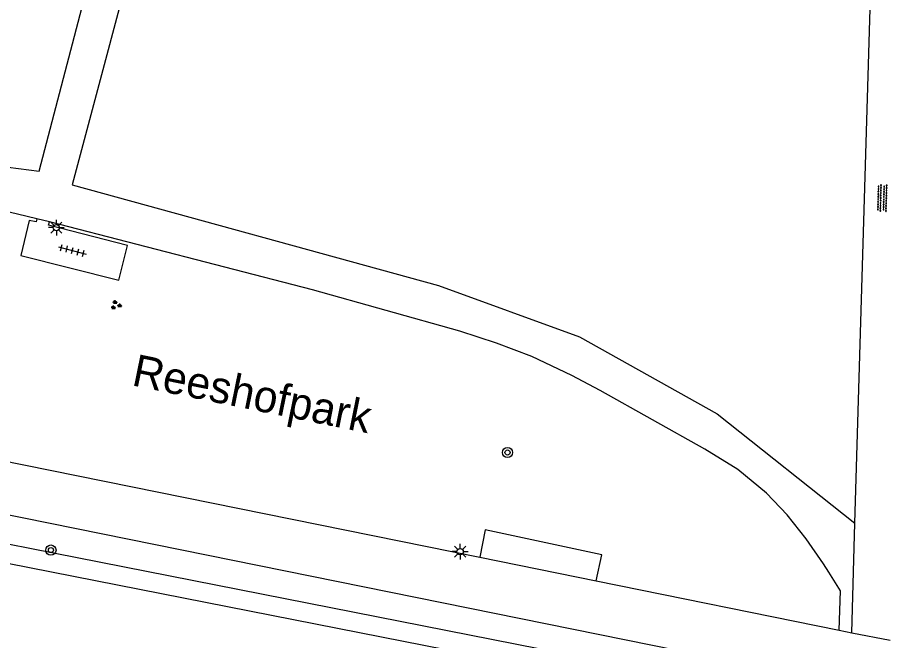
# Model space of a CAD drawing. Extents: x 124000 to 128010, y 398999 to 403000.
# Drawn here: x 127655.9 to 127724.2, y 399284.4 to 399333.3 of the extents above; entities that cross this region are included whole.
import ezdxf

# ---------------------------------------------------------------- set-up
doc = ezdxf.new("R2010")
doc.units = 0
for name, color, linetype in [('gg-afsc-hekwerk', 7, 'Continuous'), ('gg-anno-openbare ruimte label', 7, 'Continuous'), ('gg-knt-verharding', 7, 'Continuous'), ('gt-grn-groengrens', 7, 'Continuous'), ('gt-grn-weggrens', 7, 'Continuous'), ('gt-symb-boom', 7, 'Continuous'), ('gt-symb-groenvak', 7, 'Continuous'), ('gt-symb-lichtmast', 7, 'Continuous'), ('gt-symb-overige verharding', 7, 'Continuous'), ('gt-symb-tegel verharding', 7, 'Continuous')]:
    doc.layers.add(name, color=color, linetype=linetype)

# ---------------------------------------------------------------- blocks, each defined once
blk = doc.blocks.new('gt0-LMAST')
at = {"layer": 'gt-symb-lichtmast'}
for p, q in [((-0.182, 0.173), (-0.447, 0.438)), ((-0.005, 0.246), (-0.005, 0.621)), ((0.172, 0.173), (0.437, 0.438)), ((-0.255, -0.004), (-0.63, -0.004)), ((-0.182, -0.181), (-0.447, -0.446)), ((-0.005, -0.254), (-0.005, -0.629)), ((0.437, -0.446), (0.172, -0.181)), ((0.245, -0.004), (0.62, -0.004))]:
    blk.add_line(p, q, dxfattribs=at)
blk.add_circle((-0.005, -0.004), 0.25, dxfattribs=at)
blk = doc.blocks.new('gt0-BOOM')
at = {"layer": 'gt-symb-boom'}
for radius in [0.4, 0.2]:
    blk.add_circle((0, 0), radius, dxfattribs=at)
blk = doc.blocks.new('gt0-GRVAK')
at = {"layer": 'gt-symb-groenvak'}
for p, q in [((-0.11, 0.189), (-0.228, 0.24)), ((-0.182, 0.153), (0.088, 0.153)), ((-0.091, 0.211), (-0.156, 0.322)), ((-0.047, 0.214), (-0.047, 0.393)), ((-0.004, 0.211), (0.061, 0.322)), ((0.015, 0.189), (0.133, 0.24)), ((0.262, -0.052), (0.197, 0.059)), ((0.305, -0.049), (0.305, 0.13)), ((0.349, -0.052), (0.414, 0.059)), ((-0.245, -0.228), (-0.363, -0.177)), ((-0.318, -0.264), (-0.047, -0.264)), ((-0.226, -0.206), (-0.291, -0.095)), ((-0.183, -0.203), (-0.183, -0.024)), ((-0.139, -0.206), (-0.074, -0.095)), ((-0.12, -0.228), (-0.002, -0.177)), ((0.243, -0.074), (0.125, -0.023)), ((0.17, -0.11), (0.441, -0.11)), ((0.368, -0.074), (0.486, -0.023))]:
    blk.add_line(p, q, dxfattribs=at)
blk = doc.blocks.new('gt0-TEG1')
at = {"layer": 'gt-symb-tegel verharding'}
for p, q in [((-1.125, 0), (1.125, 0)), ((-0.9, -0.25), (-0.9, 0.25)), ((-0.45, -0.25), (-0.45, 0.25)), ((0, -0.25), (0, 0.25)), ((0.45, -0.25), (0.45, 0.25)), ((0.9, -0.25), (0.9, 0.25))]:
    blk.add_line(p, q, dxfattribs=at)
blk = doc.blocks.new('gt0-OVH')
at = {"layer": 'gt-symb-overige verharding'}
for points in [[(-0.972, 0.298), (-0.967, 0.308), (-0.965, 0.319), (-0.966, 0.33), (-0.971, 0.34), (-0.978, 0.348), (-0.988, 0.353), (-0.999, 0.355), (-1.01, 0.354), (-1.02, 0.349), (-1.028, 0.342), (-1.033, 0.332), (-1.035, 0.321), (-1.034, 0.31), (-1.029, 0.3), (-1.022, 0.292), (-1.012, 0.287), (-1.001, 0.285), (-0.99, 0.286), (-0.98, 0.291)], [(-0.872, 0.106), (-0.867, 0.116), (-0.865, 0.126), (-0.866, 0.137), (-0.871, 0.147), (-0.878, 0.156), (-0.888, 0.161), (-0.899, 0.163), (-0.91, 0.162), (-0.92, 0.157), (-0.928, 0.15), (-0.933, 0.14), (-0.935, 0.129), (-0.934, 0.118), (-0.929, 0.108), (-0.922, 0.1), (-0.912, 0.095), (-0.901, 0.092), (-0.89, 0.094), (-0.88, 0.098)], [(-0.772, 0.298), (-0.767, 0.308), (-0.765, 0.319), (-0.766, 0.33), (-0.771, 0.34), (-0.778, 0.348), (-0.788, 0.353), (-0.799, 0.355), (-0.81, 0.354), (-0.82, 0.349), (-0.828, 0.342), (-0.833, 0.332), (-0.835, 0.321), (-0.834, 0.31), (-0.829, 0.3), (-0.822, 0.292), (-0.812, 0.287), (-0.801, 0.285), (-0.79, 0.286), (-0.78, 0.291)], [(-0.672, 0.106), (-0.667, 0.116), (-0.665, 0.126), (-0.666, 0.137), (-0.671, 0.147), (-0.678, 0.156), (-0.688, 0.161), (-0.699, 0.163), (-0.71, 0.162), (-0.72, 0.157), (-0.728, 0.15), (-0.733, 0.14), (-0.735, 0.129), (-0.734, 0.118), (-0.729, 0.108), (-0.722, 0.1), (-0.712, 0.095), (-0.701, 0.092), (-0.69, 0.094), (-0.68, 0.098)], [(-0.572, 0.298), (-0.567, 0.308), (-0.565, 0.319), (-0.566, 0.33), (-0.571, 0.34), (-0.578, 0.348), (-0.588, 0.353), (-0.599, 0.355), (-0.61, 0.354), (-0.62, 0.349), (-0.628, 0.342), (-0.633, 0.332), (-0.635, 0.321), (-0.634, 0.31), (-0.629, 0.3), (-0.622, 0.292), (-0.612, 0.287), (-0.601, 0.285), (-0.59, 0.286), (-0.58, 0.291)], [(-0.472, 0.106), (-0.467, 0.116), (-0.465, 0.126), (-0.466, 0.137), (-0.471, 0.147), (-0.478, 0.156), (-0.488, 0.161), (-0.499, 0.163), (-0.51, 0.162), (-0.52, 0.157), (-0.528, 0.15), (-0.533, 0.14), (-0.535, 0.129), (-0.534, 0.118), (-0.529, 0.108), (-0.522, 0.1), (-0.512, 0.095), (-0.501, 0.092), (-0.49, 0.094), (-0.48, 0.098)], [(-0.372, 0.298), (-0.367, 0.308), (-0.365, 0.319), (-0.366, 0.33), (-0.371, 0.34), (-0.378, 0.348), (-0.388, 0.353), (-0.399, 0.355), (-0.41, 0.354), (-0.42, 0.349), (-0.428, 0.342), (-0.433, 0.332), (-0.435, 0.321), (-0.434, 0.31), (-0.429, 0.3), (-0.422, 0.292), (-0.412, 0.287), (-0.401, 0.285), (-0.39, 0.286), (-0.38, 0.291)], [(-0.272, 0.106), (-0.267, 0.116), (-0.265, 0.126), (-0.266, 0.137), (-0.271, 0.147), (-0.278, 0.156), (-0.288, 0.161), (-0.299, 0.163), (-0.31, 0.162), (-0.32, 0.157), (-0.328, 0.15), (-0.333, 0.14), (-0.335, 0.129), (-0.334, 0.118), (-0.329, 0.108), (-0.322, 0.1), (-0.312, 0.095), (-0.301, 0.092), (-0.29, 0.094), (-0.28, 0.098)], [(-0.172, 0.298), (-0.167, 0.308), (-0.165, 0.319), (-0.166, 0.33), (-0.171, 0.34), (-0.178, 0.348), (-0.188, 0.353), (-0.199, 0.355), (-0.21, 0.354), (-0.22, 0.349), (-0.228, 0.342), (-0.233, 0.332), (-0.235, 0.321), (-0.234, 0.31), (-0.229, 0.3), (-0.222, 0.292), (-0.212, 0.287), (-0.201, 0.285), (-0.19, 0.286), (-0.18, 0.291)], [(-0.072, 0.106), (-0.067, 0.116), (-0.065, 0.126), (-0.066, 0.137), (-0.071, 0.147), (-0.078, 0.156), (-0.088, 0.161), (-0.099, 0.163), (-0.11, 0.162), (-0.12, 0.157), (-0.128, 0.15), (-0.133, 0.14), (-0.135, 0.129), (-0.134, 0.118), (-0.129, 0.108), (-0.122, 0.1), (-0.112, 0.095), (-0.101, 0.092), (-0.09, 0.094), (-0.08, 0.098)], [(0.028, 0.298), (0.033, 0.308), (0.035, 0.319), (0.034, 0.33), (0.029, 0.34), (0.022, 0.348), (0.012, 0.353), (0.001, 0.355), (-0.01, 0.354), (-0.02, 0.349), (-0.028, 0.342), (-0.033, 0.332), (-0.035, 0.321), (-0.034, 0.31), (-0.029, 0.3), (-0.022, 0.292), (-0.012, 0.287), (-0.001, 0.285), (0.01, 0.286), (0.02, 0.291)], [(0.128, 0.106), (0.133, 0.116), (0.135, 0.126), (0.134, 0.137), (0.129, 0.147), (0.122, 0.156), (0.112, 0.161), (0.101, 0.163), (0.09, 0.162), (0.08, 0.157), (0.072, 0.15), (0.067, 0.14), (0.065, 0.129), (0.066, 0.118), (0.071, 0.108), (0.078, 0.1), (0.088, 0.095), (0.099, 0.092), (0.11, 0.094), (0.12, 0.098)], [(0.228, 0.298), (0.233, 0.308), (0.235, 0.319), (0.234, 0.33), (0.229, 0.34), (0.222, 0.348), (0.212, 0.353), (0.201, 0.355), (0.19, 0.354), (0.18, 0.349), (0.172, 0.342), (0.167, 0.332), (0.165, 0.321), (0.166, 0.31), (0.171, 0.3), (0.178, 0.292), (0.188, 0.287), (0.199, 0.285), (0.21, 0.286), (0.22, 0.291)], [(0.328, 0.106), (0.333, 0.116), (0.335, 0.126), (0.334, 0.137), (0.329, 0.147), (0.322, 0.156), (0.312, 0.161), (0.301, 0.163), (0.29, 0.162), (0.28, 0.157), (0.272, 0.15), (0.267, 0.14), (0.265, 0.129), (0.266, 0.118), (0.271, 0.108), (0.278, 0.1), (0.288, 0.095), (0.299, 0.092), (0.31, 0.094), (0.32, 0.098)], [(0.428, 0.298), (0.433, 0.308), (0.435, 0.319), (0.434, 0.33), (0.429, 0.34), (0.422, 0.348), (0.412, 0.353), (0.401, 0.355), (0.39, 0.354), (0.38, 0.349), (0.372, 0.342), (0.367, 0.332), (0.365, 0.321), (0.366, 0.31), (0.371, 0.3), (0.378, 0.292), (0.388, 0.287), (0.399, 0.285), (0.41, 0.286), (0.42, 0.291)], [(0.528, 0.106), (0.533, 0.116), (0.535, 0.126), (0.534, 0.137), (0.529, 0.147), (0.522, 0.156), (0.512, 0.161), (0.501, 0.163), (0.49, 0.162), (0.48, 0.157), (0.472, 0.15), (0.467, 0.14), (0.465, 0.129), (0.466, 0.118), (0.471, 0.108), (0.478, 0.1), (0.488, 0.095), (0.499, 0.092), (0.51, 0.094), (0.52, 0.098)], [(0.628, 0.298), (0.633, 0.308), (0.635, 0.319), (0.634, 0.33), (0.629, 0.34), (0.622, 0.348), (0.612, 0.353), (0.601, 0.355), (0.59, 0.354), (0.58, 0.349), (0.572, 0.342), (0.567, 0.332), (0.565, 0.321), (0.566, 0.31), (0.571, 0.3), (0.578, 0.292), (0.588, 0.287), (0.599, 0.285), (0.61, 0.286), (0.62, 0.291)], [(0.728, 0.106), (0.733, 0.116), (0.735, 0.126), (0.734, 0.137), (0.729, 0.147), (0.722, 0.156), (0.712, 0.161), (0.701, 0.163), (0.69, 0.162), (0.68, 0.157), (0.672, 0.15), (0.667, 0.14), (0.665, 0.129), (0.666, 0.118), (0.671, 0.108), (0.678, 0.1), (0.688, 0.095), (0.699, 0.092), (0.71, 0.094), (0.72, 0.098)], [(0.828, 0.298), (0.833, 0.308), (0.835, 0.319), (0.834, 0.33), (0.829, 0.34), (0.822, 0.348), (0.812, 0.353), (0.801, 0.355), (0.79, 0.354), (0.78, 0.349), (0.772, 0.342), (0.767, 0.332), (0.765, 0.321), (0.766, 0.31), (0.771, 0.3), (0.778, 0.292), (0.788, 0.287), (0.799, 0.285), (0.81, 0.286), (0.82, 0.291)], [(0.928, 0.106), (0.933, 0.116), (0.935, 0.126), (0.934, 0.137), (0.929, 0.147), (0.922, 0.156), (0.912, 0.161), (0.901, 0.163), (0.89, 0.162), (0.88, 0.157), (0.872, 0.15), (0.867, 0.14), (0.865, 0.129), (0.866, 0.118), (0.871, 0.108), (0.878, 0.1), (0.888, 0.095), (0.899, 0.092), (0.91, 0.094), (0.92, 0.098)], [(1.028, 0.298), (1.033, 0.308), (1.035, 0.319), (1.034, 0.33), (1.029, 0.34), (1.022, 0.348), (1.012, 0.353), (1.001, 0.355), (0.99, 0.354), (0.98, 0.349), (0.972, 0.342), (0.967, 0.332), (0.965, 0.321), (0.966, 0.31), (0.971, 0.3), (0.978, 0.292), (0.988, 0.287), (0.999, 0.285), (1.01, 0.286), (1.02, 0.291)], [(-0.972, -0.142), (-0.967, -0.132), (-0.965, -0.121), (-0.966, -0.11), (-0.971, -0.1), (-0.978, -0.092), (-0.988, -0.087), (-0.999, -0.085), (-1.01, -0.086), (-1.02, -0.091), (-1.028, -0.098), (-1.033, -0.108), (-1.035, -0.119), (-1.034, -0.13), (-1.029, -0.14), (-1.022, -0.148), (-1.012, -0.153), (-1.001, -0.155), (-0.99, -0.154), (-0.98, -0.149)], [(-0.872, -0.334), (-0.867, -0.324), (-0.865, -0.314), (-0.866, -0.303), (-0.871, -0.293), (-0.878, -0.284), (-0.888, -0.279), (-0.899, -0.277), (-0.91, -0.278), (-0.92, -0.283), (-0.928, -0.29), (-0.933, -0.3), (-0.935, -0.311), (-0.934, -0.322), (-0.929, -0.332), (-0.922, -0.34), (-0.912, -0.345), (-0.901, -0.348), (-0.89, -0.346), (-0.88, -0.342)], [(-0.772, -0.142), (-0.767, -0.132), (-0.765, -0.121), (-0.766, -0.11), (-0.771, -0.1), (-0.778, -0.092), (-0.788, -0.087), (-0.799, -0.085), (-0.81, -0.086), (-0.82, -0.091), (-0.828, -0.098), (-0.833, -0.108), (-0.835, -0.119), (-0.834, -0.13), (-0.829, -0.14), (-0.822, -0.148), (-0.812, -0.153), (-0.801, -0.155), (-0.79, -0.154), (-0.78, -0.149)], [(-0.672, -0.334), (-0.667, -0.324), (-0.665, -0.314), (-0.666, -0.303), (-0.671, -0.293), (-0.678, -0.284), (-0.688, -0.279), (-0.699, -0.277), (-0.71, -0.278), (-0.72, -0.283), (-0.728, -0.29), (-0.733, -0.3), (-0.735, -0.311), (-0.734, -0.322), (-0.729, -0.332), (-0.722, -0.34), (-0.712, -0.345), (-0.701, -0.348), (-0.69, -0.346), (-0.68, -0.342)], [(-0.572, -0.142), (-0.567, -0.132), (-0.565, -0.121), (-0.566, -0.11), (-0.571, -0.1), (-0.578, -0.092), (-0.588, -0.087), (-0.599, -0.085), (-0.61, -0.086), (-0.62, -0.091), (-0.628, -0.098), (-0.633, -0.108), (-0.635, -0.119), (-0.634, -0.13), (-0.629, -0.14), (-0.622, -0.148), (-0.612, -0.153), (-0.601, -0.155), (-0.59, -0.154), (-0.58, -0.149)], [(-0.472, -0.334), (-0.467, -0.324), (-0.465, -0.314), (-0.466, -0.303), (-0.471, -0.293), (-0.478, -0.284), (-0.488, -0.279), (-0.499, -0.277), (-0.51, -0.278), (-0.52, -0.283), (-0.528, -0.29), (-0.533, -0.3), (-0.535, -0.311), (-0.534, -0.322), (-0.529, -0.332), (-0.522, -0.34), (-0.512, -0.345), (-0.501, -0.348), (-0.49, -0.346), (-0.48, -0.342)], [(-0.372, -0.142), (-0.367, -0.132), (-0.365, -0.121), (-0.366, -0.11), (-0.371, -0.1), (-0.378, -0.092), (-0.388, -0.087), (-0.399, -0.085), (-0.41, -0.086), (-0.42, -0.091), (-0.428, -0.098), (-0.433, -0.108), (-0.435, -0.119), (-0.434, -0.13), (-0.429, -0.14), (-0.422, -0.148), (-0.412, -0.153), (-0.401, -0.155), (-0.39, -0.154), (-0.38, -0.149)], [(-0.272, -0.334), (-0.267, -0.324), (-0.265, -0.314), (-0.266, -0.303), (-0.271, -0.293), (-0.278, -0.284), (-0.288, -0.279), (-0.299, -0.277), (-0.31, -0.278), (-0.32, -0.283), (-0.328, -0.29), (-0.333, -0.3), (-0.335, -0.311), (-0.334, -0.322), (-0.329, -0.332), (-0.322, -0.34), (-0.312, -0.345), (-0.301, -0.348), (-0.29, -0.346), (-0.28, -0.342)], [(-0.172, -0.142), (-0.167, -0.132), (-0.165, -0.121), (-0.166, -0.11), (-0.171, -0.1), (-0.178, -0.092), (-0.188, -0.087), (-0.199, -0.085), (-0.21, -0.086), (-0.22, -0.091), (-0.228, -0.098), (-0.233, -0.108), (-0.235, -0.119), (-0.234, -0.13), (-0.229, -0.14), (-0.222, -0.148), (-0.212, -0.153), (-0.201, -0.155), (-0.19, -0.154), (-0.18, -0.149)], [(-0.072, -0.334), (-0.067, -0.324), (-0.065, -0.314), (-0.066, -0.303), (-0.071, -0.293), (-0.078, -0.284), (-0.088, -0.279), (-0.099, -0.277), (-0.11, -0.278), (-0.12, -0.283), (-0.128, -0.29), (-0.133, -0.3), (-0.135, -0.311), (-0.134, -0.322), (-0.129, -0.332), (-0.122, -0.34), (-0.112, -0.345), (-0.101, -0.348), (-0.09, -0.346), (-0.08, -0.342)], [(0.028, -0.142), (0.033, -0.132), (0.035, -0.121), (0.034, -0.11), (0.029, -0.1), (0.022, -0.092), (0.012, -0.087), (0.001, -0.085), (-0.01, -0.086), (-0.02, -0.091), (-0.028, -0.098), (-0.033, -0.108), (-0.035, -0.119), (-0.034, -0.13), (-0.029, -0.14), (-0.022, -0.148), (-0.012, -0.153), (-0.001, -0.155), (0.01, -0.154), (0.02, -0.149)], [(0.128, -0.334), (0.133, -0.324), (0.135, -0.314), (0.134, -0.303), (0.129, -0.293), (0.122, -0.284), (0.112, -0.279), (0.101, -0.277), (0.09, -0.278), (0.08, -0.283), (0.072, -0.29), (0.067, -0.3), (0.065, -0.311), (0.066, -0.322), (0.071, -0.332), (0.078, -0.34), (0.088, -0.345), (0.099, -0.348), (0.11, -0.346), (0.12, -0.342)], [(0.228, -0.142), (0.233, -0.132), (0.235, -0.121), (0.234, -0.11), (0.229, -0.1), (0.222, -0.092), (0.212, -0.087), (0.201, -0.085), (0.19, -0.086), (0.18, -0.091), (0.172, -0.098), (0.167, -0.108), (0.165, -0.119), (0.166, -0.13), (0.171, -0.14), (0.178, -0.148), (0.188, -0.153), (0.199, -0.155), (0.21, -0.154), (0.22, -0.149)], [(0.328, -0.334), (0.333, -0.324), (0.335, -0.314), (0.334, -0.303), (0.329, -0.293), (0.322, -0.284), (0.312, -0.279), (0.301, -0.277), (0.29, -0.278), (0.28, -0.283), (0.272, -0.29), (0.267, -0.3), (0.265, -0.311), (0.266, -0.322), (0.271, -0.332), (0.278, -0.34), (0.288, -0.345), (0.299, -0.348), (0.31, -0.346), (0.32, -0.342)], [(0.428, -0.142), (0.433, -0.132), (0.435, -0.121), (0.434, -0.11), (0.429, -0.1), (0.422, -0.092), (0.412, -0.087), (0.401, -0.085), (0.39, -0.086), (0.38, -0.091), (0.372, -0.098), (0.367, -0.108), (0.365, -0.119), (0.366, -0.13), (0.371, -0.14), (0.378, -0.148), (0.388, -0.153), (0.399, -0.155), (0.41, -0.154), (0.42, -0.149)], [(0.528, -0.334), (0.533, -0.324), (0.535, -0.314), (0.534, -0.303), (0.529, -0.293), (0.522, -0.284), (0.512, -0.279), (0.501, -0.277), (0.49, -0.278), (0.48, -0.283), (0.472, -0.29), (0.467, -0.3), (0.465, -0.311), (0.466, -0.322), (0.471, -0.332), (0.478, -0.34), (0.488, -0.345), (0.499, -0.348), (0.51, -0.346), (0.52, -0.342)], [(0.628, -0.142), (0.633, -0.132), (0.635, -0.121), (0.634, -0.11), (0.629, -0.1), (0.622, -0.092), (0.612, -0.087), (0.601, -0.085), (0.59, -0.086), (0.58, -0.091), (0.572, -0.098), (0.567, -0.108), (0.565, -0.119), (0.566, -0.13), (0.571, -0.14), (0.578, -0.148), (0.588, -0.153), (0.599, -0.155), (0.61, -0.154), (0.62, -0.149)], [(0.728, -0.334), (0.733, -0.324), (0.735, -0.314), (0.734, -0.303), (0.729, -0.293), (0.722, -0.284), (0.712, -0.279), (0.701, -0.277), (0.69, -0.278), (0.68, -0.283), (0.672, -0.29), (0.667, -0.3), (0.665, -0.311), (0.666, -0.322), (0.671, -0.332), (0.678, -0.34), (0.688, -0.345), (0.699, -0.348), (0.71, -0.346), (0.72, -0.342)], [(0.828, -0.142), (0.833, -0.132), (0.835, -0.121), (0.834, -0.11), (0.829, -0.1), (0.822, -0.092), (0.812, -0.087), (0.801, -0.085), (0.79, -0.086), (0.78, -0.091), (0.772, -0.098), (0.767, -0.108), (0.765, -0.119), (0.766, -0.13), (0.771, -0.14), (0.778, -0.148), (0.788, -0.153), (0.799, -0.155), (0.81, -0.154), (0.82, -0.149)], [(0.928, -0.334), (0.933, -0.324), (0.935, -0.314), (0.934, -0.303), (0.929, -0.293), (0.922, -0.284), (0.912, -0.279), (0.901, -0.277), (0.89, -0.278), (0.88, -0.283), (0.872, -0.29), (0.867, -0.3), (0.865, -0.311), (0.866, -0.322), (0.871, -0.332), (0.878, -0.34), (0.888, -0.345), (0.899, -0.348), (0.91, -0.346), (0.92, -0.342)], [(1.028, -0.142), (1.033, -0.132), (1.035, -0.121), (1.034, -0.11), (1.029, -0.1), (1.022, -0.092), (1.012, -0.087), (1.001, -0.085), (0.99, -0.086), (0.98, -0.091), (0.972, -0.098), (0.967, -0.108), (0.965, -0.119), (0.966, -0.13), (0.971, -0.14), (0.978, -0.148), (0.988, -0.153), (0.999, -0.155), (1.01, -0.154), (1.02, -0.149)]]:
    blk.add_lwpolyline(points, close=True, dxfattribs=at)

msp = doc.modelspace()

# ---------------------------------------------------------------- linework, layer by layer
at = {"layer": 'gg-afsc-hekwerk'}
for p, q in [((127658.422, 399317.255), (127657.427, 399317.493)), ((127590.663, 399311.509), (127692.165, 399290.921)), ((127692.165, 399290.921), (127701.304, 399289.067)), ((127701.304, 399289.067), (127720.349, 399285.204))]:
    msp.add_line(p, q, dxfattribs=at)
for points in [[(127657.427, 399317.493), (127648.612, 399319.602), (127642.729, 399320.825), (127639.8, 399321.313), (127636.956, 399321.687), (127630.768, 399322.193), (127627.799, 399322.295), (127624.828, 399322.326), (127621.78, 399322.197), (127615.787, 399321.814), (127612.825, 399321.584), (127609.865, 399321.182), (127606.893, 399320.679), (127603.99, 399320.067), (127601.151, 399319.272), (127598.272, 399318.31), (127595.547, 399317.166), (127592.699, 399315.796), (127591.488, 399315.087)], [(127719.552, 399289.748), (127719.14, 399290.404), (127717.778, 399292.373), (127716.281, 399294.261), (127714.651, 399295.947), (127712.411, 399297.824), (127709.827, 399299.411), (127701.613, 399304.023), (127699.379, 399305.201), (127696.256, 399306.672), (127693.472, 399307.716), (127690.605, 399308.656), (127679.044, 399311.901), (127658.422, 399317.255)], [(127720.349, 399285.204), (127720.474, 399288.28), (127719.552, 399289.748)]]:
    msp.add_lwpolyline(points, dxfattribs=at)
at = {"layer": 'gg-knt-verharding'}
for p, q in [((127721.597, 399293.594), (127723.075, 399343.414)), ((127589.677, 399307.532), (127721.199, 399280.898)), ((127721.342, 399285.003), (127721.597, 399293.594)), ((127701.304, 399289.067), (127701.744, 399291.114)), ((127720.349, 399285.204), (127721.342, 399285.003))]:
    msp.add_line(p, q, dxfattribs=at)
for points in [[(127657.427, 399317.493), (127657.367, 399317.241), (127656.815, 399317.351), (127656.172, 399314.614), (127663.871, 399312.675), (127664.531, 399315.391), (127658.354, 399316.995), (127658.422, 399317.255)], [(127701.744, 399291.114), (127692.603, 399293.081), (127692.165, 399290.921)]]:
    msp.add_lwpolyline(points, dxfattribs=at)
at = {"layer": 'gt-grn-groengrens'}
for points in [[(127606.985, 399353.256), (127591.736, 399352.852), (127591.939, 399318.743), (127601.724, 399322.564), (127611.389, 399324.22), (127621.232, 399325.004), (127630.821, 399325.011), (127640.483, 399324.166), (127651.087, 399322.076), (127657.622, 399321.223), (127664.178, 399346.349), (127658.429, 399358.977), (127652.154, 399360.528), (127626.363, 399359.512), (127617.258, 399358.607)], [(127723.075, 399343.414), (127702.175, 399347.691), (127678.084, 399355.632), (127673.229, 399356.558), (127671.592, 399355.415), (127666.184, 399342.649), (127660.198, 399320.161), (127688.929, 399312.252), (127699.997, 399308.224), (127710.784, 399302.181), (127721.597, 399293.594)], [(127720.545, 399258.557), (127716.69, 399279.818), (127595.429, 399303.718), (127590.917, 399285.029), (127589.487, 399284.16)], [(127592.478, 399285.1), (127714.592, 399261.076), (127718.677, 399260.285), (127715.395, 399278.545), (127596.55, 399301.968), (127592.478, 399285.1)]]:
    msp.add_lwpolyline(points, dxfattribs=at)
at = {"layer": 'gt-grn-weggrens'}
msp.add_line((127721.342, 399285.003), (127724.351, 399284.405), dxfattribs=at)

# ---------------------------------------------------------------- block references
at = {"layer": 'gt-symb-boom'}
for p in [(127694.349, 399299.144), (127658.531, 399291.487)]:
    msp.add_blockref('gt0-BOOM', p, dxfattribs=at)
at = {"layer": 'gt-symb-groenvak'}
msp.add_blockref('gt0-GRVAK', (127663.623, 399310.715), dxfattribs=at)
at = {"layer": 'gt-symb-lichtmast'}
for p in [(127658.963, 399316.796), (127690.634, 399291.368)]:
    msp.add_blockref('gt0-LMAST', p, dxfattribs=at)
at = {"layer": 'gt-symb-overige verharding', "rotation": -91.66111204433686}
msp.add_blockref('gt0-OVH', (127723.736, 399319.116), dxfattribs=at)
at = {"layer": 'gt-symb-tegel verharding', "rotation": -14.66187016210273}
msp.add_blockref('gt0-TEG1', (127660.214, 399314.999), dxfattribs=at)

# ---------------------------------------------------------------- texts
at = {"layer": 'gg-anno-openbare ruimte label'}
msp.add_text('Reeshofpark', height=2.5, rotation=348.5, dxfattribs=at).set_placement((127664.792, 399304.432))

doc.saveas('drawing.dxf')
